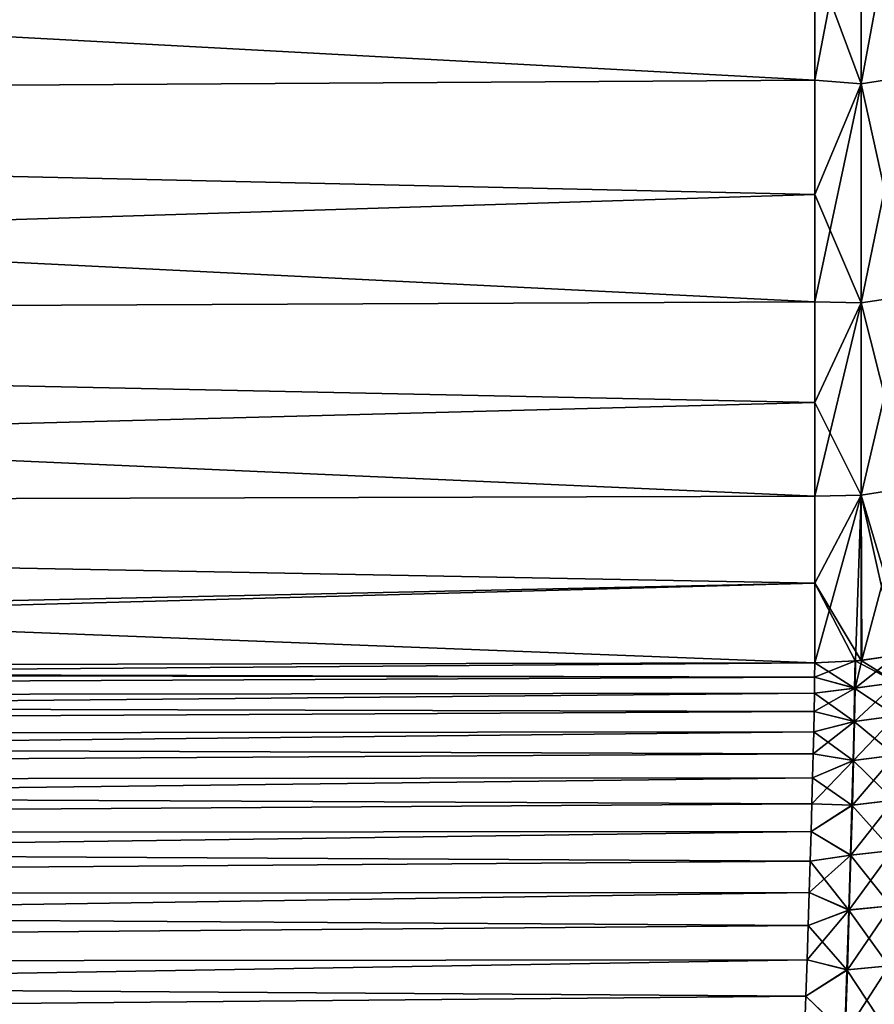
# Model space of a CAD drawing. Header units: metres. Extents: x -2 to 78, y -85 to 85.
# Tile 329 of 500: x 75.25 to 77.24, y 0.58 to 2.87. Entities that reach past the tile are written whole.
import ezdxf

# ---------------------------------------------------------------- set-up
doc = ezdxf.new("R2010")
doc.units = ezdxf.units.M
doc.layers.add('solid_20004802', color=7, linetype='CONTINUOUS')

msp = doc.modelspace()

# ---------------------------------------------------------------- linework, layer by layer
at = {"layer": 'solid_20004802'}
for points in [[(77.321434, 3.311567, -12.215743), (77.321434, 2.740525, -10.986448), (77.212898, 3.295344, -12.22377)], [(77.321434, 3.311567, 12.215743), (77.212898, 3.295344, 12.22377), (77.212898, 2.723927, 10.993668)], [(77.321434, 2.740525, 10.986448), (77.321434, 3.311567, 12.215743), (77.212898, 2.723927, 10.993668)], [(77.212898, 3.295344, 12.22377), (77.104469, 3.013841, 11.651904), (77.104469, 2.73238, 11.028255)], [(77.212898, 2.723927, 10.993668), (77.212898, 3.295344, 12.22377), (77.104469, 2.73238, 11.028255)], [(77.212898, 3.295344, -12.22377), (77.212898, 2.723927, -10.993668), (77.104469, 3.013841, -11.651904)], [(77.321434, 2.740525, -10.986448), (77.212898, 2.723927, -10.993668), (77.212898, 3.295344, -12.22377)], [(67.805336, 3.233322, -12.126503), (77.104469, 3.013841, -11.651904), (77.104469, 2.73238, -11.028255)], [(67.805336, 2.674652, -10.911792), (67.805336, 3.233322, -12.126503), (77.104469, 2.73238, -11.028255)], [(77.104469, 3.013841, 11.651904), (67.805336, 3.233302, 12.126462), (67.805336, 2.674639, 10.911759)], [(77.104469, 2.73238, 11.028255), (77.104469, 3.013841, 11.651904), (67.805336, 2.674639, 10.911759)], [(77.212898, 2.723927, -10.993668), (77.104469, 2.73238, -11.028255), (77.104469, 3.013841, -11.651904)], [(77.104469, 2.466483, 10.397814), (77.104469, 2.73238, 11.028255), (67.805336, 2.674639, 10.911759)], [(67.805336, 2.674652, -10.911792), (77.104469, 2.73238, -11.028255), (77.104469, 2.466483, -10.397814)], [(77.212898, 2.723927, 10.993668), (77.104469, 2.73238, 11.028255), (77.104469, 2.466483, 10.397814)], [(77.212898, 2.723927, -10.993668), (77.104469, 2.466483, -10.397814), (77.104469, 2.73238, -11.028255)], [(77.321434, 2.740525, -10.986448), (77.321434, 2.230648, -9.73055), (77.212898, 2.723927, -10.993668)], [(77.321434, 2.740525, 10.986448), (77.212898, 2.723927, 10.993668), (77.212898, 2.213714, 9.736944)], [(77.321434, 2.230648, 9.73055), (77.321434, 2.740525, 10.986448), (77.212898, 2.213714, 9.736944)], [(77.212898, 2.723927, 10.993668), (77.104469, 2.466483, 10.397814), (77.104469, 2.216313, 9.760968)], [(77.212898, 2.213714, 9.736944), (77.212898, 2.723927, 10.993668), (77.104469, 2.216313, 9.760968)], [(77.212898, 2.723927, -10.993668), (77.212898, 2.213714, -9.736944), (77.104469, 2.466483, -10.397814)], [(77.321434, 2.230648, -9.73055), (77.212898, 2.213714, -9.736944), (77.212898, 2.723927, -10.993668)], [(67.805336, 2.674652, -10.911792), (77.104469, 2.466483, -10.397814), (77.104469, 2.216313, -9.760968)], [(67.805336, 2.175517, -9.671428), (67.805336, 2.674652, -10.911792), (77.104469, 2.216313, -9.760968)], [(77.104469, 2.466483, 10.397814), (67.805336, 2.674639, 10.911759), (67.805336, 2.175509, 9.671407)], [(77.104469, 2.216313, 9.760968), (77.104469, 2.466483, 10.397814), (67.805336, 2.175509, 9.671407)], [(77.212898, 2.213714, -9.736944), (77.104469, 2.216313, -9.760968), (77.104469, 2.466483, -10.397814)], [(77.321434, 2.230648, -9.73055), (77.321434, 1.78317, -8.45109), (77.212898, 2.213714, -9.736944)], [(77.321434, 2.230648, 9.73055), (77.212898, 2.213714, 9.736944), (77.212898, 1.765942, 8.456643)], [(77.321434, 1.78317, 8.45109), (77.321434, 2.230648, 9.73055), (77.212898, 1.765942, 8.456643)], [(77.104469, 1.982024, 9.11811), (77.104469, 2.216313, 9.760968), (67.805336, 2.175509, 9.671407)], [(67.805336, 2.175517, -9.671428), (77.104469, 2.216313, -9.760968), (77.104469, 1.982024, -9.11811)], [(77.212898, 2.213714, 9.736944), (77.104469, 2.216313, 9.760968), (77.104469, 1.982024, 9.11811)], [(77.212898, 2.213714, -9.736944), (77.104469, 1.982024, -9.11811), (77.104469, 2.216313, -9.760968)], [(77.212898, 2.213714, 9.736944), (77.104469, 1.982024, 9.11811), (77.104469, 1.76376, 8.469636)], [(77.212898, 1.765942, 8.456643), (77.212898, 2.213714, 9.736944), (77.104469, 1.76376, 8.469636)], [(77.212898, 2.213714, -9.736944), (77.212898, 1.765942, -8.456643), (77.104469, 1.982024, -9.11811)], [(77.321434, 1.78317, -8.45109), (77.212898, 1.765942, -8.456643), (77.212898, 2.213714, -9.736944)], [(67.805336, 2.175517, -9.671428), (77.104469, 1.982024, -9.11811), (77.104469, 1.76376, -8.469636)], [(67.805336, 1.73709, -8.408329), (67.805336, 2.175517, -9.671428), (77.104469, 1.76376, -8.469636)], [(77.104469, 1.982024, 9.11811), (67.805336, 2.175509, 9.671407), (67.805336, 1.737087, 8.408318)], [(77.104469, 1.76376, 8.469636), (77.104469, 1.982024, 9.11811), (67.805336, 1.737087, 8.408318)], [(77.212898, 1.765942, -8.456643), (77.104469, 1.76376, -8.469636), (77.104469, 1.982024, -9.11811)], [(77.212898, 1.765942, 8.456643), (77.104469, 1.76376, 8.469636), (77.104469, 1.561656, 7.815945)], [(77.212898, 1.765942, 8.456643), (77.104469, 1.561656, 7.815945), (77.104469, 1.375837, 7.15744)], [(77.199181, 1.380321, 7.156234), (77.212898, 1.765942, 8.456643), (77.104469, 1.375837, 7.15744)], [(77.212898, 1.765942, -8.456643), (77.104469, 1.561656, -7.815945), (77.104469, 1.76376, -8.469636)], [(77.212898, 1.765942, -8.456643), (77.212898, 1.381694, -7.155865), (77.104469, 1.561656, -7.815945)], [(77.199181, 1.380321, 7.156234), (77.214195, 1.381833, 7.155828), (77.212898, 1.765942, 8.456643)], [(77.321434, 1.78317, -8.45109), (77.321434, 1.399174, -7.151166), (77.212898, 1.765942, -8.456643)], [(77.321434, 1.78317, 8.45109), (77.212898, 1.765942, 8.456643), (77.214195, 1.381833, 7.155828)], [(77.295425, 1.393898, -7.152584), (77.212898, 1.381694, -7.155865), (77.212898, 1.765942, -8.456643)], [(77.321434, 1.399174, -7.151166), (77.295425, 1.393898, -7.152584), (77.212898, 1.765942, -8.456643)], [(77.214195, 1.381833, 7.155828), (77.295967, 1.394001, 7.152556), (77.321434, 1.78317, 8.45109)], [(77.104469, 1.561656, 7.815945), (77.104469, 1.76376, 8.469636), (67.805336, 1.737087, 8.408318)], [(67.805336, 1.73709, -8.408329), (77.104469, 1.76376, -8.469636), (77.104469, 1.561656, -7.815945)], [(67.805336, 1.73709, -8.408329), (77.104469, 1.561656, -7.815945), (77.104469, 1.375837, -7.15744)], [(69.794479, 1.362208, -7.131792), (67.805336, 1.73709, -8.408329), (77.104469, 1.375837, -7.15744)], [(77.104469, 1.561656, 7.815945), (67.805336, 1.737087, 8.408318), (67.805489, 1.360296, 7.125069)], [(77.104469, 1.561656, 7.815945), (67.805489, 1.360296, 7.125069), (69.794479, 1.362208, 7.131792)], [(69.794479, 1.362208, 7.131792), (77.104469, 1.375837, 7.15744), (77.104469, 1.561656, 7.815945)], [(77.198288, 1.380238, -7.156257), (77.104469, 1.375837, -7.15744), (77.104469, 1.561656, -7.815945)], [(77.212898, 1.381694, -7.155865), (77.198288, 1.380238, -7.156257), (77.104469, 1.561656, -7.815945)], [(66.138237, 1.291117, 6.898865), (77.104469, 1.375837, 7.15744), (69.794479, 1.362208, 7.131792)], [(77.104187, 1.342737, 7.043375), (77.104469, 1.375837, 7.15744), (66.138237, 1.291117, 6.898865)], [(77.104195, 1.342738, -7.043376), (69.794479, 1.362208, -7.131792), (77.104469, 1.375837, -7.15744)], [(77.199181, 1.380321, 7.156234), (77.104469, 1.375837, 7.15744), (77.104187, 1.342737, 7.043375)], [(77.198166, 1.317073, 6.951432), (77.199181, 1.380321, 7.156234), (77.104187, 1.342737, 7.043375)], [(77.197243, 1.31699, -6.951463), (77.104195, 1.342738, -7.043376), (77.104469, 1.375837, -7.15744)], [(77.197243, 1.31699, -6.951463), (77.104469, 1.375837, -7.15744), (77.198288, 1.380238, -7.156257)], [(77.197243, 1.31699, -6.951463), (77.198288, 1.380238, -7.156257), (77.294434, 1.330213, -6.946611)], [(77.198166, 1.317073, 6.951432), (77.295967, 1.394001, 7.152556), (77.214195, 1.381833, 7.155828)], [(77.294983, 1.330314, 6.946575), (77.295967, 1.394001, 7.152556), (77.198166, 1.317073, 6.951432)], [(77.198166, 1.317073, 6.951432), (77.214195, 1.381833, 7.155828), (77.199181, 1.380321, 7.156234)], [(77.294434, 1.330213, -6.946611), (77.198288, 1.380238, -7.156257), (77.212898, 1.381694, -7.155865)], [(77.294434, 1.330213, -6.946611), (77.212898, 1.381694, -7.155865), (77.295425, 1.393898, -7.152584)], [(77.104195, 1.342738, -7.043376), (66.137527, 1.359286, -7.119517), (67.805489, 1.360296, -7.125069)], [(77.104195, 1.342738, -7.043376), (66.138237, 1.291117, -6.898865), (66.137527, 1.359286, -7.119517)], [(77.104195, 1.342738, -7.043376), (67.805489, 1.360296, -7.125069), (69.794479, 1.362208, -7.131792)], [(77.104195, 1.342738, -7.043376), (77.103699, 1.304959, -6.930176), (66.138237, 1.291117, -6.898865)], [(77.103683, 1.304958, 6.930173), (77.104187, 1.342737, 7.043375), (66.138237, 1.291117, 6.898865)], [(77.198166, 1.317073, 6.951432), (77.104187, 1.342737, 7.043375), (77.103683, 1.304958, 6.930173)], [(77.197243, 1.31699, -6.951463), (77.103699, 1.304959, -6.930176), (77.104195, 1.342738, -7.043376)], [(77.294983, 1.330314, 6.946575), (77.198166, 1.317073, 6.951432), (77.196808, 1.23965, 6.753036)], [(77.293663, 1.252393, 6.747059), (77.294983, 1.330314, 6.946575), (77.196808, 1.23965, 6.753036)], [(77.197243, 1.31699, -6.951463), (77.294434, 1.330213, -6.946611), (77.293114, 1.252296, -6.747103)], [(77.198166, 1.317073, 6.951432), (77.103683, 1.304958, 6.930173), (77.102959, 1.262531, 6.818126)], [(77.196808, 1.23965, 6.753036), (77.198166, 1.317073, 6.951432), (77.102959, 1.262531, 6.818126)], [(77.195869, 1.23957, -6.753076), (77.103699, 1.304959, -6.930176), (77.197243, 1.31699, -6.951463)], [(77.195869, 1.23957, -6.753076), (77.197243, 1.31699, -6.951463), (77.293114, 1.252296, -6.747103)], [(77.103699, 1.304959, -6.930176), (77.102982, 1.262533, -6.81813), (66.138237, 1.291117, -6.898865)], [(77.103683, 1.304958, 6.930173), (66.138237, 1.291117, 6.898865), (66.139076, 1.204364, 6.680005)], [(77.102982, 1.262533, -6.81813), (66.139076, 1.204364, -6.680005), (66.138237, 1.291117, -6.898865)], [(77.102959, 1.262531, 6.818126), (77.103683, 1.304958, 6.930173), (66.139076, 1.204364, 6.680005)], [(77.195869, 1.23957, -6.753076), (77.102982, 1.262533, -6.81813), (77.103699, 1.304959, -6.930176)], [(77.102982, 1.262533, -6.81813), (77.102028, 1.215533, -6.707571), (66.139076, 1.204364, -6.680005)], [(77.102013, 1.215531, 6.707567), (77.102959, 1.262531, 6.818126), (66.139076, 1.204364, 6.680005)], [(77.196808, 1.23965, 6.753036), (77.102959, 1.262531, 6.818126), (77.102013, 1.215531, 6.707567)], [(77.195869, 1.23957, -6.753076), (77.102028, 1.215533, -6.707571), (77.102982, 1.262533, -6.81813)], [(77.196808, 1.23965, 6.753036), (77.102013, 1.215531, 6.707567), (77.10083, 1.164034, 6.598758)], [(77.194786, 1.148653, 6.561645), (77.196808, 1.23965, 6.753036), (77.10083, 1.164034, 6.598758)], [(77.193832, 1.148575, -6.561692), (77.102028, 1.215533, -6.707571), (77.195869, 1.23957, -6.753076)], [(77.193832, 1.148575, -6.561692), (77.195869, 1.23957, -6.753076), (77.291138, 1.160719, -6.554666)], [(77.293663, 1.252393, 6.747059), (77.196808, 1.23965, 6.753036), (77.194786, 1.148653, 6.561645)], [(77.291687, 1.160812, 6.554613), (77.293663, 1.252393, 6.747059), (77.194786, 1.148653, 6.561645)], [(77.195869, 1.23957, -6.753076), (77.293114, 1.252296, -6.747103), (77.291138, 1.160719, -6.554666)], [(77.102028, 1.215533, -6.707571), (77.100853, 1.164036, -6.598762), (66.139076, 1.204364, -6.680005)], [(77.102013, 1.215531, 6.707567), (66.139076, 1.204364, 6.680005), (66.139915, 1.098872, 6.465213)], [(77.10083, 1.164034, 6.598758), (77.102013, 1.215531, 6.707567), (66.139915, 1.098872, 6.465213)], [(77.193832, 1.148575, -6.561692), (77.100853, 1.164036, -6.598762), (77.102028, 1.215533, -6.707571)], [(77.100853, 1.164036, -6.598762), (66.139915, 1.098872, -6.465213), (66.139076, 1.204364, -6.680005)], [(77.100853, 1.164036, -6.598762), (77.099457, 1.108065, -6.491833), (66.139915, 1.098872, -6.465213)], [(77.099434, 1.108063, 6.491829), (77.10083, 1.164034, 6.598758), (66.139915, 1.098872, 6.465213)], [(77.194786, 1.148653, 6.561645), (77.099434, 1.108063, 6.491829), (77.097824, 1.047694, 6.387002)], [(77.192116, 1.044713, 6.377848), (77.194786, 1.148653, 6.561645), (77.097824, 1.047694, 6.387002)], [(77.194786, 1.148653, 6.561645), (77.10083, 1.164034, 6.598758), (77.099434, 1.108063, 6.491829)], [(77.193832, 1.148575, -6.561692), (77.099457, 1.108065, -6.491833), (77.100853, 1.164036, -6.598762)], [(77.191139, 1.04464, -6.377903), (77.099457, 1.108065, -6.491833), (77.193832, 1.148575, -6.561692)], [(77.191139, 1.04464, -6.377903), (77.193832, 1.148575, -6.561692), (77.288513, 1.056121, -6.369887)], [(77.291687, 1.160812, 6.554613), (77.194786, 1.148653, 6.561645), (77.192116, 1.044713, 6.377848)], [(77.289063, 1.05621, 6.369827), (77.291687, 1.160812, 6.554613), (77.192116, 1.044713, 6.377848)], [(77.193832, 1.148575, -6.561692), (77.291138, 1.160719, -6.554666), (77.288513, 1.056121, -6.369887)], [(77.099457, 1.108065, -6.491833), (77.097847, 1.047697, -6.387006), (66.139915, 1.098872, -6.465213)], [(77.099434, 1.108063, 6.491829), (66.139915, 1.098872, 6.465213), (66.140747, 0.974854, 6.256835)], [(77.097824, 1.047694, 6.387002), (77.099434, 1.108063, 6.491829), (66.140747, 0.974854, 6.256835)], [(77.191139, 1.04464, -6.377903), (77.097847, 1.047697, -6.387006), (77.099457, 1.108065, -6.491833)], [(77.097847, 1.047697, -6.387006), (66.140747, 0.974854, -6.256835), (66.139915, 1.098872, -6.465213)], [(77.289063, 1.05621, 6.369827), (77.192116, 1.044713, 6.377848), (77.18882, 0.928464, 6.202236)], [(77.285828, 0.939224, 6.193291), (77.289063, 1.05621, 6.369827), (77.18882, 0.928464, 6.202236)], [(77.191139, 1.04464, -6.377903), (77.288513, 1.056121, -6.369887), (77.285278, 0.939141, -6.193358)], [(77.097847, 1.047697, -6.387006), (77.096016, 0.983094, -6.284609), (66.140747, 0.974854, -6.256835)], [(77.095985, 0.983091, 6.284605), (77.097824, 1.047694, 6.387002), (66.140747, 0.974854, 6.256835)], [(77.192116, 1.044713, 6.377848), (77.097824, 1.047694, 6.387002), (77.095985, 0.983091, 6.284605)], [(77.18882, 0.928464, 6.202236), (77.192116, 1.044713, 6.377848), (77.095985, 0.983091, 6.284605)], [(77.191139, 1.04464, -6.377903), (77.096016, 0.983094, -6.284609), (77.097847, 1.047697, -6.387006)], [(77.18782, 0.928395, -6.202299), (77.096016, 0.983094, -6.284609), (77.191139, 1.04464, -6.377903)], [(77.18782, 0.928395, -6.202299), (77.191139, 1.04464, -6.377903), (77.285278, 0.939141, -6.193358)], [(77.096016, 0.983094, -6.284609), (77.093971, 0.914317, -6.184769), (66.140747, 0.974854, -6.256835)], [(77.095985, 0.983091, 6.284605), (66.140747, 0.974854, 6.256835), (66.141548, 0.832911, 6.057216)], [(77.093971, 0.914317, -6.184769), (66.141548, 0.832911, -6.057216), (66.140747, 0.974854, -6.256835)], [(77.093948, 0.914314, 6.184765), (77.095985, 0.983091, 6.284605), (66.141548, 0.832911, 6.057216)], [(77.18882, 0.928464, 6.202236), (77.095985, 0.983091, 6.284605), (77.093948, 0.914314, 6.184765)], [(77.18782, 0.928395, -6.202299), (77.093971, 0.914317, -6.184769), (77.096016, 0.983094, -6.284609)], [(77.18882, 0.928464, 6.202236), (77.093948, 0.914314, 6.184765), (77.091705, 0.841471, 6.08767)], [(77.184914, 0.800536, 6.035402), (77.18882, 0.928464, 6.202236), (77.091705, 0.841471, 6.08767)], [(77.183899, 0.800472, -6.035472), (77.093971, 0.914317, -6.184769), (77.18782, 0.928395, -6.202299)], [(77.183899, 0.800472, -6.035472), (77.18782, 0.928395, -6.202299), (77.281448, 0.810416, -6.02567)], [(77.285828, 0.939224, 6.193291), (77.18882, 0.928464, 6.202236), (77.184914, 0.800536, 6.035402)], [(77.281998, 0.810494, 6.025597), (77.285828, 0.939224, 6.193291), (77.184914, 0.800536, 6.035402)], [(77.18782, 0.928395, -6.202299), (77.285278, 0.939141, -6.193358), (77.281448, 0.810416, -6.02567)], [(77.093971, 0.914317, -6.184769), (77.091728, 0.841473, -6.087673), (66.141548, 0.832911, -6.057216)], [(77.091705, 0.841471, 6.08767), (77.093948, 0.914314, 6.184765), (66.141548, 0.832911, 6.057216)], [(77.183899, 0.800472, -6.035472), (77.091728, 0.841473, -6.087673), (77.093971, 0.914317, -6.184769)], [(77.091728, 0.841473, -6.087673), (77.089272, 0.764793, -5.993639), (66.141548, 0.832911, -6.057216)], [(77.091705, 0.841471, 6.08767), (66.141548, 0.832911, 6.057216), (66.142319, 0.674035, 5.868615)], [(77.089272, 0.764793, -5.993639), (66.142319, 0.674035, -5.868615), (66.141548, 0.832911, -6.057216)], [(77.089249, 0.76479, 5.993636), (77.091705, 0.841471, 6.08767), (66.142319, 0.674035, 5.868615)], [(77.184914, 0.800536, 6.035402), (77.091705, 0.841471, 6.08767), (77.089249, 0.76479, 5.993636)], [(77.183899, 0.800472, -6.035472), (77.089272, 0.764793, -5.993639), (77.091728, 0.841473, -6.087673)], [(77.281998, 0.810494, 6.025597), (77.184914, 0.800536, 6.035402), (77.180428, 0.661561, 5.877938)], [(77.277588, 0.670656, 5.867338), (77.281998, 0.810494, 6.025597), (77.180428, 0.661561, 5.877938)], [(77.183899, 0.800472, -6.035472), (77.281448, 0.810416, -6.02567), (77.277039, 0.670584, -5.867417)], [(77.184914, 0.800536, 6.035402), (77.089249, 0.76479, 5.993636), (77.086594, 0.684337, 5.902742)], [(77.180428, 0.661561, 5.877938), (77.184914, 0.800536, 6.035402), (77.086594, 0.684337, 5.902742)], [(77.179398, 0.661502, -5.878015), (77.089272, 0.764793, -5.993639), (77.183899, 0.800472, -6.035472)], [(77.179398, 0.661502, -5.878015), (77.183899, 0.800472, -6.035472), (77.277039, 0.670584, -5.867417)], [(77.089272, 0.764793, -5.993639), (77.086624, 0.684339, -5.902745), (66.142319, 0.674035, -5.868615)], [(77.086594, 0.684337, 5.902742), (77.089249, 0.76479, 5.993636), (66.142319, 0.674035, 5.868615)], [(77.179398, 0.661502, -5.878015), (77.086624, 0.684339, -5.902745), (77.089272, 0.764793, -5.993639)], [(77.086624, 0.684339, -5.902745), (77.083778, 0.600216, -5.815118), (66.142319, 0.674035, -5.868615)], [(77.086594, 0.684337, 5.902742), (66.142319, 0.674035, 5.868615), (66.143051, 0.499589, 5.693129)], [(77.080742, 0.512732, -5.731077), (66.143051, 0.499589, -5.693129), (66.142319, 0.674035, -5.868615)], [(77.083778, 0.600216, -5.815118), (77.080742, 0.512732, -5.731077), (66.142319, 0.674035, -5.868615)], [(77.083755, 0.600213, 5.815116), (77.086594, 0.684337, 5.902742), (66.143051, 0.499589, 5.693129)], [(77.180428, 0.661561, 5.877938), (77.086594, 0.684337, 5.902742), (77.083755, 0.600213, 5.815116)], [(77.179398, 0.661502, -5.878015), (77.083778, 0.600216, -5.815118), (77.086624, 0.684339, -5.902745)], [(77.277588, 0.670656, 5.867338), (77.180428, 0.661561, 5.877938), (77.175377, 0.512171, 5.730436)], [(77.272629, 0.520347, 5.719109), (77.277588, 0.670656, 5.867338), (77.175377, 0.512171, 5.730436)], [(77.179398, 0.661502, -5.878015), (77.277039, 0.670584, -5.867417), (77.272079, 0.520282, -5.719193)], [(77.175377, 0.512171, 5.730436), (77.180428, 0.661561, 5.877938), (77.083755, 0.600213, 5.815116)], [(77.174332, 0.512118, -5.730519), (77.083778, 0.600216, -5.815118), (77.179398, 0.661502, -5.878015)], [(77.174332, 0.512118, -5.730519), (77.179398, 0.661502, -5.878015), (77.272079, 0.520282, -5.719193)], [(77.080719, 0.51273, 5.731074), (77.083755, 0.600213, 5.815116), (66.143051, 0.499589, 5.693129)], [(77.175377, 0.512171, 5.730436), (77.083755, 0.600213, 5.815116), (77.080719, 0.51273, 5.731074)], [(77.174332, 0.512118, -5.730519), (77.080742, 0.512732, -5.731077), (77.083778, 0.600216, -5.815118)]]:
    msp.add_3dface(points, dxfattribs=at)

doc.saveas('drawing.dxf')
